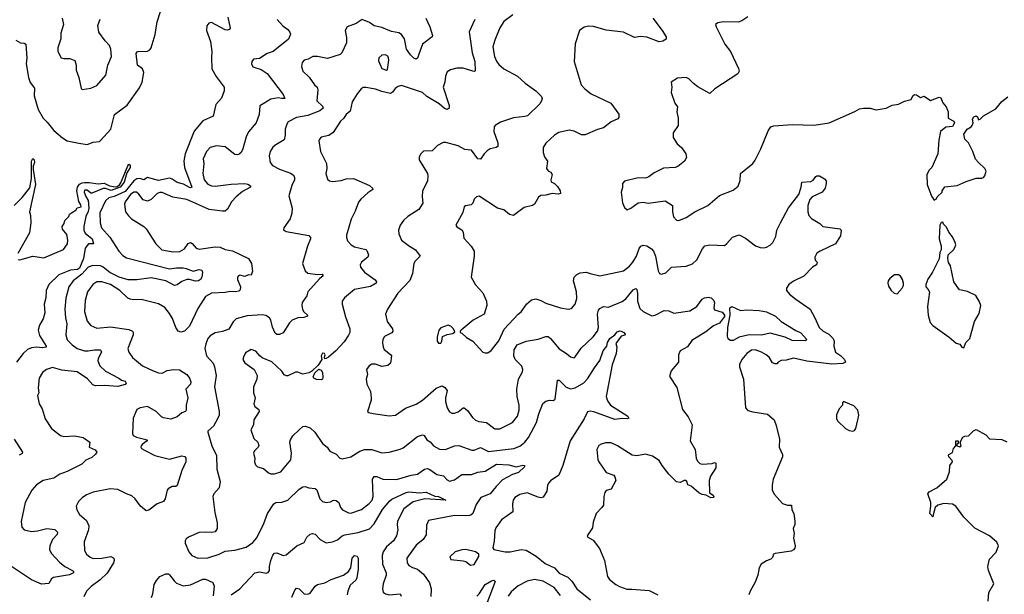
# Model space of a CAD drawing. Extents: x 2133461 to 2293071, y 753526 to 916327.
# Tile 275 of 459: x 2225769 to 2233754, y 861350 to 866013. Entities that reach past the tile are written whole.
import ezdxf

# ---------------------------------------------------------------- set-up
doc = ezdxf.new("R2010")
doc.units = 0

msp = doc.modelspace()

# ---------------------------------------------------------------- linework, layer by layer
at = {"layer": '0CON10XD'}
for points in [[(2225737.9, 865847.9), (2225775, 865826.2), (2225805, 865823.3), (2225820, 865815), (2225826.5, 865705), (2225821.8, 865655), (2225840.9, 865545), (2225854.6, 865504.6), (2225888.8, 865458.8), (2225885.6, 865395), (2225919.5, 865285), (2225960, 865215), (2225992.8, 865182.8), (2226044.7, 865114.7), (2226115, 865055.8), (2226155, 865030), (2226249.3, 865010.7), (2226315, 865001.5), (2226365, 865019.1), (2226415, 865025.6), (2226425, 865033.1), (2226509.4, 865125), (2226538.6, 865245), (2226641.3, 865318.7), (2226740.5, 865459.5), (2226763.3, 865506.7), (2226776.9, 865585), (2226765, 865614), (2226724.5, 865644.5), (2226712.3, 865737.7), (2226725.4, 865754.6), (2226805, 865758.5), (2226825, 865769.4), (2226835.9, 865784.1), (2226867.8, 865892.2), (2226883.2, 865996.8), (2226934.3, 866155)], [(2227456.5, 866035), (2227476.2, 865945), (2227472.5, 865935), (2227455, 865928), (2227435, 865931.1), (2227325, 865990), (2227302, 865985), (2227287.6, 865962.4), (2227283.1, 865925), (2227315.8, 865835), (2227326.3, 865756.3), (2227323.8, 865706.2)], [(2229767.9, 866052.1), (2229695, 865997.5), (2229662.9, 865947.1), (2229622.9, 865847.1), (2229607.6, 865792.4), (2229618.9, 865715), (2229635.4, 865675.4), (2229655, 865649.2), (2229695, 865615.7), (2229806.3, 865556.3), (2229867.6, 865497.6), (2229955, 865437.1), (2230000.3, 865390.3), (2230005.8, 865375), (2230001.9, 865355), (2229988.7, 865331.3), (2229886.3, 865233.7), (2229865, 865226.5), (2229775, 865218.2), (2229668.1, 865181.9), (2229624, 865155), (2229617.1, 865142.9), (2229614.3, 865105), (2229647.1, 865015), (2229646.2, 864985), (2229632.5, 864975), (2229585, 864964.3), (2229560.2, 864949.8), (2229535, 864925.8), (2229505, 864880.8), (2229484.6, 864884.6), (2229433.3, 864955), (2229379.3, 864959.3), (2229325, 864988.9), (2229225, 865015.8), (2229204.2, 865015.8), (2229156.4, 864993.6), (2229115, 864950), (2229045, 864946.2), (2229022.5, 864925), (2229008.3, 864901.7), (2229007.5, 864875), (2229076, 864765), (2229079.2, 864745), (2229077, 864703), (2229035.8, 864625), (2229032, 864575), (2229037.5, 864525), (2229005, 864474.2), (2228916.2, 864415), (2228882.9, 864385), (2228854.2, 864345), (2228840, 864305), (2228844.2, 864275), (2228866.2, 864225), (2228930.8, 864175), (2228980, 864145), (2229016.2, 864095), (2228975.4, 864054.6), (2228964.4, 864035), (2228954.3, 863955), (2228933.4, 863896.6), (2228836.6, 863793.4), (2228751.8, 863665), (2228736.9, 863625), (2228748.8, 863565), (2228791.2, 863505), (2228796.2, 863485), (2228787.3, 863472.7), (2228727.9, 863442.1), (2228713, 863417), (2228711.2, 863391.2), (2228716.2, 863355), (2228725.9, 863335.9), (2228777, 863297), (2228783.8, 863285), (2228776.7, 863225), (2228755, 863206.7), (2228705, 863200), (2228655, 863218), (2228625, 863218), (2228604.6, 863205.4), (2228582, 863175), (2228588.8, 863135), (2228580, 863095), (2228584.4, 863055.6), (2228613.3, 862995), (2228620.6, 862945), (2228620, 862925), (2228590, 862835), (2228600, 862825), (2228635, 862818.8), (2228765, 862797.8), (2228816.1, 862803.9), (2228898.6, 862861.4), (2228985, 862893.3), (2229035, 862926.4), (2229147.9, 863022.1), (2229195, 863041.5), (2229218.3, 863028.3), (2229235.6, 863005.6), (2229222.9, 862945), (2229223.5, 862915), (2229236, 862864), (2229255, 862830.8), (2229275, 862820), (2229295, 862820), (2229325, 862831.4), (2229365, 862864.3), (2229375, 862864.3), (2229401.7, 862841.7), (2229440.8, 862785), (2229465, 862764.2), (2229493.2, 862753.2), (2229553.6, 862743.6), (2229623.4, 862693.4), (2229663, 862693), (2229765, 862744.4), (2229806.7, 862795), (2229818.9, 862845), (2229820.5, 862885), (2229804.6, 862954.6), (2229802.2, 863015), (2229813.3, 863095), (2229847.1, 863155), (2229850.8, 863175), (2229840.6, 863200.6), (2229788.6, 863255), (2229777.1, 863285), (2229780, 863335), (2229803.8, 863375), (2229876.7, 863405), (2229975, 863421.5), (2230035, 863442.5), (2230055, 863442), (2230075, 863427.5), (2230145, 863343.1), (2230205, 863304.4), (2230235, 863277.5), (2230265, 863270), (2230275, 863276.2), (2230321.9, 863348.1), (2230420.5, 863439.5), (2230454.4, 863485), (2230462.3, 863515), (2230456, 863624), (2230463.6, 863655), (2230475, 863670.8), (2230505, 863685.7), (2230545, 863679.2), (2230655, 863725.6), (2230685, 863747.8), (2230745, 863821.4), (2230765, 863832), (2230774.3, 863824.3), (2230780.9, 863795), (2230780.4, 863730.4), (2230799.1, 863669.1), (2230825, 863644.4), (2230895, 863611.5), (2230924, 863615), (2230995, 863654), (2231035, 863652), (2231075, 863631.4), (2231205, 863650.6), (2231260, 863685), (2231304.4, 863745.6), (2231324, 863756), (2231355, 863761.3), (2231378.1, 863755), (2231397.5, 863735), (2231403.1, 863715), (2231397.8, 863675), (2231405, 863658), (2231465, 863640.6), (2231485.3, 863615), (2231485, 863603.5), (2231445, 863550.8), (2231395, 863530), (2231335, 863480.6), (2231220.2, 863409.8), (2231185, 863358), (2231126.7, 863325), (2231113.3, 863295), (2231111.2, 863235), (2231053.8, 863165), (2231040.7, 863129.3), (2231042.5, 863115)], [(2231674.6, 866035.4), (2231626.2, 866005), (2231595, 865994.4), (2231473.2, 865996.8), (2231431.2, 865988.8), (2231413.3, 865975), (2231416.7, 865955), (2231488.8, 865815), (2231533.3, 865755), (2231597.9, 865617.9), (2231604, 865595), (2231593.3, 865575), (2231407.7, 865452.3), (2231365, 865413.3), (2231269.5, 865469.5), (2231233.3, 865495), (2231195, 865533.3), (2231175, 865543.8), (2231105, 865540), (2231052.5, 865505), (2231058, 865465), (2231052.3, 865422.3), (2231083.3, 865335), (2231103.3, 865305), (2231098.8, 865265), (2231110, 865215), (2231110, 865155), (2231067.5, 865095), (2231068.3, 865058.3), (2231102.5, 865005), (2231136.7, 864975), (2231171.2, 864925), (2231176.2, 864895), (2231160, 864865), (2231106.9, 864823.1), (2231085, 864814.5), (2230990.6, 864809.4), (2230915, 864770), (2230872.1, 864737.9), (2230845, 864728), (2230785, 864729.2), (2230675, 864703.3), (2230657.5, 864685), (2230658.3, 864651.7), (2230646.7, 864615), (2230658.3, 864528.3), (2230675, 864490), (2230695, 864470), (2230725, 864482.5), (2230785, 864526.7), (2230825, 864531.2), (2230865, 864524), (2231005, 864543.8), (2231063.8, 864505), (2231064, 864455), (2231072.7, 864412.7), (2231095, 864386.7), (2231115, 864383.8)], [(2226113.1, 866025), (2226124.4, 865975), (2226103.9, 865905), (2226102.9, 865857.1), (2226078.1, 865785), (2226079.4, 865755), (2226105, 865704), (2226127.7, 865697.7), (2226175, 865698), (2226215, 865683.3), (2226228, 865645), (2226227.1, 865605), (2226247.5, 865545), (2226267.5, 865455), (2226275, 865447.5), (2226345, 865458.8), (2226395, 865480), (2226467.8, 865562.2), (2226483.8, 865645), (2226512.5, 865715), (2226508.2, 865775), (2226498.1, 865805), (2226462.1, 865842.1), (2226411.1, 865911.1), (2226402.7, 865965), (2226421.5, 866018.5)], [(2227856.2, 866015), (2227902.3, 865962.3), (2227943.9, 865933.9), (2227961.2, 865911.2), (2227966.2, 865895), (2227950, 865855), (2227826, 865755), (2227775, 865738.6), (2227715, 865698), (2227665, 865693.8), (2227651.2, 865675), (2227648.8, 865655), (2227659.5, 865629.5), (2227727.9, 865607.9), (2227775.4, 865575.4), (2227905.4, 865405), (2227918.8, 865375), (2227894.6, 865374.6), (2227865, 865378.2), (2227805, 865367.3), (2227715.8, 865315), (2227711.9, 865245), (2227687.8, 865175), (2227625.4, 865104.6), (2227607, 865063), (2227579.4, 864965), (2227564.2, 864935), (2227548.7, 864921.3), (2227535, 864915.7), (2227515, 864920), (2227435, 864980.6), (2227365, 864988.6), (2227315, 864977.1), (2227283.3, 864945), (2227257.8, 864885), (2227261.1, 864845), (2227254.6, 864765), (2227266.4, 864715), (2227295, 864679.1), (2227325, 864664.6), (2227355, 864662.5), (2227485, 864679.6), (2227595, 864685.3), (2227619.7, 864679.7), (2227641.4, 864665), (2227640.8, 864655), (2227575, 864618.3), (2227525, 864577.1), (2227486.7, 864535), (2227453.8, 864475), (2227435, 864460), (2227415, 864458.8), (2227305, 864472.5), (2227125, 864554), (2227011.9, 864571.9), (2226925, 864610.5), (2226905, 864611.1), (2226885, 864603.1), (2226835, 864552.9), (2226805, 864541.1), (2226771.1, 864551.1), (2226735, 864597.8), (2226715, 864612.5), (2226695, 864612.9), (2226668.8, 864595), (2226624.5, 864535), (2226620, 864515), (2226628.1, 864455), (2226650.6, 864420.6), (2226675, 864398.6), (2226775, 864335.8), (2226796, 864315), (2226874.3, 864195), (2226920.8, 864145), (2227015, 864128.8), (2227068.9, 864131.1)], [(2229062, 866025), (2229094.4, 865954.4), (2229116.7, 865885), (2229112.9, 865875), (2229035.4, 865815), (2229004.1, 865725.9), (2228995, 865700), (2228985, 865693.8), (2228965, 865700), (2228938, 865728), (2228907.4, 865775), (2228889.1, 865859.1), (2228865, 865892.5), (2228845, 865905.4), (2228785, 865917.1), (2228705, 865949.1), (2228645, 865962.2), (2228605, 865989.2), (2228545.8, 866015.8), (2228497.9, 865982.1), (2228425, 865956.2), (2228408, 865925), (2228418.3, 865868.3), (2228418.6, 865825), (2228382.5, 865745), (2228369.1, 865730.9), (2228265, 865697.8), (2228185, 865715.6), (2228145.7, 865714.3), (2228107.3, 865692.7), (2228075, 865683.8), (2228060, 865665), (2228055.8, 865634.2), (2228066, 865595), (2228116, 865546), (2228160, 865485), (2228182, 865465), (2228187.5, 865445), (2228180, 865355), (2228225, 865310.8), (2228229.4, 865295), (2228204, 865275), (2228105.3, 865234.7), (2228015, 865219.1), (2227947.5, 865185), (2227934.3, 865165), (2227922.5, 865125), (2227921.9, 865075), (2227912.9, 865037.1), (2227845, 864998.6), (2227821.3, 864978.7), (2227800.8, 864945), (2227792.1, 864907.9), (2227801.4, 864855), (2227819.7, 864829.7), (2227875, 864800.6), (2227965, 864768.6), (2227988, 864755), (2227998.6, 864735), (2227997.1, 864715), (2227975, 864666.7), (2227950.6, 864585), (2227978.1, 864485), (2227975, 864442.5), (2227963.3, 864396.7), (2227911.2, 864325), (2227907.5, 864305), (2227930, 864295), (2228113.3, 864263.3), (2228127, 864247), (2228127.5, 864235), (2228102.5, 864175), (2228062.9, 864035), (2228083.3, 863975), (2228105.9, 863955.9), (2228185, 863944.4), (2228222.7, 863947.3), (2228231.2, 863935), (2228199.4, 863910.6), (2228106, 863805), (2228096.8, 863773.2), (2228060.5, 863719.5), (2228056.2, 863695), (2228061.4, 863665), (2228071.9, 863645), (2228103.3, 863615), (2228102.5, 863607.5), (2228073.2, 863596.8), (2228025, 863593.8), (2227979.2, 863575), (2227956, 863554), (2227905, 863472.5), (2227875, 863458.6), (2227855, 863458), (2227840, 863470), (2227819.4, 863519.4), (2227806.7, 863575), (2227794.6, 863594.6), (2227765, 863611.8), (2227735, 863618.9), (2227615, 863609.6), (2227525, 863585.6), (2227499.3, 863560.7), (2227465, 863501.2), (2227414.1, 863484.1), (2227355, 863471.9), (2227312.7, 863447.3), (2227295.5, 863425), (2227277.4, 863382.6), (2227270.4, 863345), (2227284.4, 863285), (2227338.1, 863225), (2227350, 863195), (2227361.5, 863125), (2227347.8, 863035), (2227386.7, 862835), (2227385.6, 862805), (2227374.4, 862775), (2227340.6, 862715), (2227295.8, 862675), (2227294.2, 862665), (2227327.5, 862555), (2227365.6, 862475.6), (2227367.1, 862365), (2227395.7, 862265), (2227386.9, 862215), (2227343.1, 862165), (2227336.7, 862145), (2227350.5, 862015), (2227370.6, 861930.6)], [(2229459.4, 866015), (2229414.4, 865915), (2229437.7, 865745), (2229461.2, 865675), (2229463, 865597), (2229458.3, 865591.7), (2229445, 865594.2), (2229365, 865619.1), (2229315, 865620), (2229262.6, 865607.4), (2229235, 865588.8), (2229221.9, 865555), (2229216.5, 865505), (2229204.7, 865465), (2229252.7, 865317.3), (2229251.4, 865295), (2229235.5, 865284.5), (2229215, 865291.8), (2229170.7, 865330.7), (2229071.2, 865391.2), (2229035, 865422), (2228865, 865478.8), (2228838.3, 865471.7), (2228813.9, 865456.1), (2228792.5, 865425), (2228775, 865414), (2228705, 865429.2), (2228655, 865449.4), (2228575, 865464.2), (2228555, 865462), (2228538.6, 865451.4), (2228505, 865412), (2228465, 865346.2), (2228448.7, 865271.3), (2228417.5, 865245), (2228395, 865210.8), (2228371.4, 865188.6), (2228312, 865098), (2228276.8, 865073.2), (2228215, 865058.9), (2228200, 865045), (2228195, 865030), (2228207.8, 864945), (2228257.5, 864845), (2228258.9, 864805), (2228251.9, 864765), (2228265, 864720), (2228282.5, 864705), (2228305, 864700.8), (2228375, 864709.2), (2228416.8, 864723.2), (2228475, 864725.7), (2228607, 864667), (2228631.2, 864645), (2228633.3, 864635), (2228591.7, 864608.3), (2228535, 864557.5), (2228517.2, 864532.8), (2228490.5, 864459.5), (2228456.7, 864395), (2228419.4, 864265), (2228419.2, 864245), (2228428.8, 864218.8), (2228456.7, 864185), (2228485, 864169.2), (2228575, 864147.5), (2228585, 864140), (2228596.7, 864105), (2228593.3, 864085), (2228540.8, 864045), (2228529.2, 864025), (2228533.8, 864005), (2228565.7, 863965), (2228651.2, 863901.2), (2228663.3, 863885), (2228660, 863875), (2228615, 863849.5), (2228485, 863824.3), (2228403.3, 863755), (2228385, 863730), (2228384.1, 863704.1), (2228411.4, 863601.4), (2228446.5, 863505), (2228446.2, 863475), (2228436.9, 863453.1), (2228399.8, 863400.2), (2228334.2, 863325.8), (2228272.5, 863275), (2228255, 863263.3), (2228242.5, 863262.5), (2228240, 863275), (2228247.5, 863295), (2228240, 863305), (2228225, 863307.5), (2228213.8, 863285), (2228220, 863255), (2228190.8, 863209.2), (2228139.6, 863160.4), (2228115, 863146.8), (2228065, 863136.9), (2228025, 863154.3), (2228005, 863154.3), (2227945, 863122.9), (2227933, 863123), (2227915, 863131.2), (2227895, 863160), (2227815, 863235.8), (2227735, 863270), (2227715.4, 863285.4), (2227685, 863322.5), (2227645, 863337.5), (2227600.7, 863309.3), (2227582.9, 863275), (2227580, 863255), (2227595, 863227.5), (2227671.2, 863175), (2227693.9, 863126.1), (2227692.5, 863095), (2227664, 863035), (2227664, 862985), (2227680, 862945), (2227668.9, 862895), (2227676, 862875), (2227708.8, 862848.8), (2227711.2, 862835), (2227668, 862765), (2227666.2, 862725), (2227643.8, 862685), (2227668.8, 862615), (2227700, 862585), (2227708.3, 862558.3), (2227703.3, 862545), (2227673.8, 862515), (2227666.2, 862495), (2227676.2, 862455), (2227673.8, 862425), (2227681.7, 862401.7), (2227697.5, 862385), (2227745, 862370.8), (2227786.8, 862336.8), (2227805, 862329.2), (2227835, 862329.2), (2227885.6, 862344.4), (2227967.6, 862442.4), (2227974.4, 862495), (2227961.1, 862585), (2227964.4, 862605), (2227984.1, 862635.9), (2228035.7, 862685), (2228065, 862713.1), (2228085, 862714.4), (2228125, 862701.9), (2228162.5, 862665), (2228226, 862575), (2228264, 862545), (2228285, 862513.3), (2228335, 862486.7), (2228364.2, 862454.2), (2228385, 862448.8), (2228453.9, 862466.1), (2228528.7, 862511.3), (2228565, 862524.3), (2228625, 862524.3), (2228705, 862498.6), (2228765, 862504.2), (2228855, 862528.9), (2228879.8, 862540.2), (2228995, 862632.2), (2229035, 862644), (2229048.6, 862638.6), (2229070, 862605), (2229096.7, 862586.7), (2229125.8, 862555), (2229175, 862528.1), (2229223.2, 862526.8), (2229294.6, 862555.4), (2229331.3, 862558.7), (2229435, 862518.9), (2229455, 862520.6), (2229505, 862543.1), (2229571.1, 862508.9), (2229776.9, 862533.1), (2229825, 862552.7), (2229865, 862585.6), (2229896.2, 862623.8), (2229959.6, 862745), (2229979.4, 862815), (2230012.4, 862897.6), (2230035, 862918.8), (2230065, 862926), (2230095.9, 862924.1), (2230111.2, 862935), (2230131.5, 863088.5), (2230145, 863088.6), (2230200.4, 863030.4), (2230235, 863017.5), (2230275, 863026.4), (2230343.7, 863066.3), (2230375, 863098.8), (2230430.6, 863189.4), (2230475, 863247.8), (2230501.6, 863325), (2230529.6, 863365), (2230537.3, 863395), (2230554.2, 863425), (2230595.2, 863454.8), (2230615, 863481.2), (2230635, 863487.8), (2230648, 863485), (2230668, 863475), (2230679.2, 863460.8), (2230675.6, 863454.4), (2230645.8, 863445), (2230602.5, 863385), (2230612, 863355), (2230607.1, 863305), (2230575, 863212.5), (2230524.2, 862955), (2230535, 862920), (2230560.8, 862885), (2230700, 862795), (2230709.3, 862780.7), (2230695.7, 862774.3), (2230655, 862778.1), (2230595, 862767.8), (2230425, 862832.5), (2230395, 862837.3), (2230375, 862832.5), (2230346.6, 862773.4), (2230233.9, 862595), (2230174, 862396), (2230142.9, 862317.1), (2230075, 862271.4), (2230060, 862255), (2230050.6, 862235), (2230043.2, 862186.8), (2230015, 862140), (2229995.6, 862134.4), (2229975, 862138.9), (2229885, 862173.1), (2229825, 862160.8), (2229786, 862135), (2229772.5, 862115), (2229765.8, 862085), (2229769.4, 862020.6), (2229676.2, 861955), (2229630.2, 861889.8), (2229621.9, 861865), (2229617.3, 861782.7), (2229607, 861727), (2229615, 861713.3), (2229705, 861695.8), (2229745.9, 861695.9), (2229835, 861712.9), (2229877.7, 861707.7), (2229958.9, 861658.9), (2230031.2, 861601.2), (2230105.8, 861565), (2230145, 861523.1), (2230215, 861488.6), (2230247.6, 861457.6), (2230286.7, 861395), (2230397.5, 861305)], [(2230903.3, 866025), (2230980, 865925), (2231012, 865875), (2231013.3, 865855), (2230985, 865838.6), (2230955, 865834.5), (2230855, 865871.5), (2230805, 865876.5), (2230755, 865870), (2230665, 865911.5), (2230525, 865926.9), (2230423, 865957), (2230385, 865960), (2230347, 865953), (2230308.8, 865925), (2230275, 865817.5), (2230266.9, 865675), (2230323.6, 865483.6), (2230351.7, 865451.7), (2230405, 865412.5), (2230564.2, 865335), (2230627, 865247), (2230629.3, 865220.7), (2230620.7, 865209.3), (2230565, 865184), (2230505, 865136.2), (2230455, 865121.4), (2230355, 865078), (2230325, 865080), (2230265, 865108.1), (2230225.5, 865115.5), (2230141.2, 865098.8), (2230106, 865075), (2230035, 865010), (2230014.2, 864975), (2230015.8, 864935), (2230025, 864900), (2230050.8, 864865), (2230041.1, 864805), (2230055, 864787.1), (2230076.4, 864776.4), (2230087.3, 864757.3), (2230077.3, 864712.7), (2230078.3, 864698.3), (2230106.7, 864685), (2230130.7, 864660.7), (2230153.3, 864625), (2230155, 864602.5), (2230135, 864596.7), (2230086.4, 864603.6), (2230035, 864588.8), (2229995, 864586.2), (2229975.9, 864574.1), (2229942.9, 864517.1), (2229928.8, 864505), (2229859.7, 864490.3), (2229775, 864424), (2229741.7, 864431.7), (2229695, 864471.2), (2229643.9, 864483.9), (2229495, 864580), (2229475, 864576.7), (2229455, 864556.7), (2229444, 864525), (2229429.8, 864510.2), (2229385, 864503.8), (2229373.8, 864495), (2229361.7, 864448.3), (2229306.7, 864345), (2229315, 864333.3), (2229355, 864307.5), (2229365, 864290), (2229371.7, 864241.7), (2229429.2, 864175), (2229454, 864135), (2229455.8, 864094.2), (2229430, 863925), (2229465, 863862.5), (2229525, 863797.5), (2229555, 863730), (2229558.8, 863695), (2229535.8, 863624.2), (2229447.5, 863575), (2229350, 863495), (2229340, 863485), (2229340, 863475), (2229355, 863470), (2229392.5, 863435), (2229443.9, 863403.9), (2229525, 863316.2), (2229545, 863308.8), (2229565, 863310), (2229592.1, 863327.9), (2229655, 863408), (2229698, 863502), (2229811.2, 863625), (2229835, 863643.3), (2229881.1, 863708.9), (2229920.3, 863739.7), (2229955, 863749.2), (2229995, 863735.8), (2230035, 863712.9), (2230153.9, 863676.1), (2230216.1, 863663.9), (2230245, 863670), (2230274.2, 863705.8), (2230288.3, 863751.7), (2230285.7, 863805), (2230259.2, 863895), (2230266, 863925), (2230286.2, 863945), (2230315, 863959.2), (2230364.2, 863964.2), (2230394.5, 863954.5)], [(2228745, 865602.5), (2228751.7, 865608.3), (2228762.9, 865685), (2228760, 865705), (2228755, 865716.2), (2228735, 865728), (2228705, 865725.8), (2228681.2, 865705), (2228679.5, 865679.5), (2228705, 865617.5), (2228745, 865602.5)], [(2227323.8, 865706.2), (2227327.3, 865615), (2227361.9, 865551.9), (2227426, 865465), (2227428, 865435), (2227405, 865377.5), (2227360.6, 865325), (2227339.4, 865230.6), (2227255, 865192.9), (2227185, 865109.5), (2227110.9, 864925), (2227099.3, 864865), (2227104.7, 864815), (2227164, 864655), (2227155, 864648.6), (2227145, 864650.9), (2227098.1, 864678.1), (2227045, 864690.8), (2227005, 864720), (2226985, 864727.1), (2226895, 864707.7), (2226805, 864732.9), (2226775, 864713.3), (2226744.4, 864724.4), (2226717.8, 864722.2), (2226695, 864704.8), (2226625, 864617.9), (2226535, 864578.8), (2226492.6, 864567.4), (2226465, 864544.4), (2226418.5, 864445), (2226422.5, 864365), (2226433.3, 864325), (2226499.1, 864249.1), (2226572.5, 864135), (2226605, 864101.1), (2226635, 864081.2), (2226985, 863990.4), (2227040.3, 863999.7), (2227095, 863999), (2227120, 863995), (2227175, 863972.2), (2227225, 863985.7), (2227245, 863981.2), (2227252, 863965), (2227246.9, 863925), (2227235, 863904), (2227220, 863895), (2227195, 863892.1), (2227146, 863905), (2227125, 863905.5), (2227085, 863890), (2227045, 863860.7), (2227025, 863856.6), (2226955, 863893), (2226835, 863919.7), (2226717.8, 863902.2), (2226648.3, 863901.7), (2226575, 863925.2), (2226500.6, 863960.6), (2226445.7, 864005.7), (2226425, 864014.8), (2226362.2, 864017.8), (2226325, 864004.7), (2226272.2, 863947.8), (2226202.1, 863895), (2226166.2, 863845), (2226144.5, 863754.5), (2226135.4, 863665), (2226139.6, 863595), (2226151.8, 863545), (2226144.4, 863455), (2226154.4, 863415), (2226195, 863374.5), (2226235, 863346.4), (2226295, 863326.9), (2226325, 863325.4), (2226375.4, 863335.4), (2226425, 863333.8), (2226431.5, 863315), (2226405.5, 863265), (2226401.8, 863245), (2226419.5, 863205), (2226465, 863161.5), (2226573.8, 863105), (2226595, 863088), (2226625, 863078.8), (2226633.3, 863065), (2226625, 863054.2), (2226565, 863035.8), (2226455, 863045.3), (2226385, 863040.9), (2226361.6, 863051.6), (2226320.1, 863100.1), (2226235.9, 863155.9), (2226109.6, 863169.6), (2226035, 863190.4), (2225985.5, 863174.5), (2225955, 863150), (2225927.1, 863105), (2225918.1, 863025), (2225924.2, 862985), (2225914.2, 862964.2), (2225928.1, 862895), (2225952.2, 862855), (2225975, 862773.8), (2226028.1, 862695), (2226098.9, 862638.9), (2226128.3, 862631.7), (2226215.4, 862635.4), (2226285, 862622.2), (2226336.9, 862585), (2226333.3, 862543.3), (2226382.3, 862522.3), (2226393.5, 862505), (2226385, 862486.9), (2226355, 862460.6), (2226305, 862438), (2226273.2, 862406.8), (2226152.9, 862347.1), (2226095, 862325.6), (2226045, 862293.1), (2225958.8, 862275), (2225905, 862240), (2225866.5, 862195), (2225813.4, 862095), (2225781.2, 861941.2), (2225785, 861896.2), (2225806, 861875), (2225865, 861861.1), (2225913.3, 861865), (2225990, 861885), (2226055, 861875.7), (2226074.3, 861855), (2226072.5, 861835), (2226035.6, 861795), (2226013.1, 861745), (2226011.4, 861715), (2226022.9, 861685), (2226091.7, 861611.7), (2226135.3, 861575.3), (2226196.7, 861545), (2226206.7, 861535), (2226206.2, 861525), (2226172, 861508), (2226043.3, 861486.7), (2226027.1, 861475), (2226005, 861438.6), (2225945, 861432.1), (2225865, 861466.7), (2225685, 861586.4)], [(2231115, 864383.8), (2231175, 864407.5), (2231243.8, 864455), (2231350, 864505), (2231445, 864586.7), (2231555, 864630), (2231595, 864662.5), (2231613, 864707), (2231613.9, 864766.1), (2231715, 864846.7), (2231735, 864873.3), (2231779.4, 864965), (2231838.3, 865111.7), (2231861.2, 865145), (2231885, 865152.5), (2232035, 865163.6), (2232212.3, 865157.7), (2232335, 865176.7), (2232543, 865267), (2232580.5, 865289.5), (2232613.6, 865296.4), (2232665.8, 865295.8), (2232715, 865281.2), (2232795.7, 865294.3), (2232845, 865318.8), (2232895, 865326.7), (2232945, 865353.3), (2233000, 865365), (2233013.9, 865396.1), (2233025, 865406.7), (2233043.6, 865403.6), (2233075, 865382.5), (2233105, 865392.5), (2233155, 865357.5), (2233225, 865383.3), (2233240, 865380), (2233255, 865337.5), (2233282.5, 865305), (2233300, 865265), (2233300, 865215), (2233345, 865190), (2233350, 865175), (2233335, 865147.5), (2233279.7, 865140.3), (2233238, 865105), (2233224.1, 865035.9), (2233216.2, 864925), (2233166.1, 864813.9), (2233141.7, 864788.3), (2233126.7, 864755), (2233127.5, 864675), (2233165, 864580), (2233185, 864550), (2233205, 864560), (2233210, 864575), (2233250, 864615), (2233250, 864625), (2233273, 864657), (2233373, 864667), (2233445, 864701.2), (2233525, 864726.7), (2233573, 864727), (2233585, 864732.5), (2233596.7, 864745), (2233606.7, 864785), (2233597.5, 864805), (2233545, 864853.3), (2233520.5, 864880.5), (2233498, 864945), (2233464.2, 865014.2), (2233433.8, 865045), (2233426.2, 865085), (2233452.5, 865125), (2233485, 865143.3), (2233492.5, 865155), (2233502.5, 865175), (2233497.5, 865205), (2233507.5, 865225), (2233525, 865232.5), (2233537.5, 865225), (2233545, 865200), (2233560, 865205), (2233587, 865233), (2233685, 865291.2), (2233735, 865348.8), (2233782.7, 865387.3)], [(2225725, 864506), (2225790, 864570), (2225850.6, 864649.4), (2225863.6, 864725), (2225864.5, 864865.5), (2225875, 864886.2), (2225885.7, 864875), (2225890, 864855), (2225879.2, 864825), (2225877.3, 864797.3), (2225898.1, 864675), (2225848.8, 864455), (2225856.7, 864425), (2225858.8, 864365), (2225848.8, 864285), (2225754, 864115)], [(2225756.7, 864066.7), (2225770, 864065), (2225875.9, 864094.1), (2225965, 864081.1), (2226125, 864148.8), (2226156.5, 864195), (2226160.6, 864225), (2226150.3, 864270.3), (2226115, 864312.5), (2226112.5, 864335), (2226130.7, 864359.3), (2226136.4, 864383.6), (2226166.7, 864415), (2226172.5, 864435), (2226190, 864445), (2226223, 864467), (2226235, 864487.5), (2226267.5, 864495), (2226265, 864510), (2226247.5, 864537.5), (2226231.2, 864625), (2226236.9, 864655), (2226255, 864679.5), (2226275, 864690), (2226295, 864691.8), (2226332.5, 864692.5), (2226405, 864681.8), (2226455, 864687.8), (2226496.7, 864665), (2226543.2, 864656.8), (2226560.3, 864659.7), (2226578, 864672), (2226589.6, 864690.4), (2226645, 864827.5), (2226655, 864840), (2226663.9, 864833.9), (2226664.3, 864815), (2226638.9, 864771.1), (2226616.5, 864695), (2226585, 864653.6), (2226512.1, 864627.9), (2226465, 864644.7), (2226445, 864642.8), (2226355, 864606), (2226345, 864606.2), (2226315, 864630.8), (2226295, 864630), (2226292.5, 864615), (2226305, 864577.5), (2226324, 864545), (2226328.9, 864485), (2226325, 864457.5), (2226306.7, 864415), (2226290.5, 864335), (2226290, 864305), (2226300.9, 864280.9), (2226355.7, 864235), (2226366.7, 864195), (2226326.4, 864193.6), (2226300.8, 864159.2), (2226287.1, 864075), (2226255, 863997.1), (2226238.1, 863985), (2226180.6, 863979.4), (2226086.5, 863943.5), (2226006.6, 863863.4), (2225984, 863815), (2225980.8, 863755), (2225968, 863705), (2225972.5, 863635), (2225958.9, 863585), (2225930.9, 863535), (2225920, 863495), (2225930, 863450), (2225983.3, 863365), (2225982.5, 863355), (2225955, 863349.2), (2225905.5, 863355.5), (2225865, 863350.9), (2225833.4, 863336.6), (2225796.1, 863303.9), (2225744.4, 863235)], [(2230394.5, 863954.5), (2230475, 863934.4), (2230665, 863975.8), (2230715, 864014.3), (2230740.8, 864045), (2230771.9, 864095), (2230792.7, 864157.3), (2230805.8, 864175), (2230825, 864184.4), (2230855, 864176.9), (2230892, 864155), (2230910, 864135), (2230924.2, 864095), (2230946.7, 863975), (2230957.5, 863955), (2230975, 863947.5), (2231010.7, 863959.3), (2231056, 864004), (2231175, 864013.1), (2231225, 864031.2), (2231260.6, 864065), (2231306.7, 864155), (2231325, 864176.9), (2231365, 864185.5), (2231485, 864181.4), (2231505, 864195.8), (2231551.2, 864248.8), (2231605, 864266.7), (2231655, 864241.2), (2231737.2, 864177.2), (2231774.3, 864165.7), (2231805, 864162.5), (2231825, 864167.8), (2231856.1, 864183.9), (2231878.1, 864205), (2231901.4, 864255), (2231909.2, 864305), (2231938.1, 864365), (2232004.7, 864485.3), (2232086.9, 864595), (2232108, 864655), (2232113.3, 864695), (2232185, 864699.2), (2232205, 864711.2), (2232225, 864740), (2232235, 864746.7), (2232255, 864746.7), (2232295, 864722.9), (2232308.9, 864705), (2232310.6, 864685), (2232300.8, 864645), (2232276.2, 864615), (2232195, 864576), (2232176, 864555), (2232161.2, 864505), (2232160.8, 864455), (2232170, 864425), (2232191.2, 864401.2), (2232259.2, 864359.2), (2232282.5, 864335), (2232420, 864315), (2232432.5, 864305), (2232425, 864260), (2232385, 864193.3), (2232260, 864135), (2232235, 864117.5), (2232216.7, 864085), (2232221.7, 864061.7), (2232237.5, 864045), (2232230, 864025), (2232200, 864005), (2232127.3, 863932.7), (2232045, 863891.2), (2232006.1, 863863.9), (2231987.5, 863835), (2231987.5, 863815), (2232013.3, 863785), (2232064.4, 863744.4), (2232180, 863665), (2232218.8, 863595), (2232252, 863515), (2232285, 863486), (2232330.5, 863460.5), (2232365.8, 863425.8), (2232373.6, 863403.6), (2232372, 863365), (2232385.8, 863315.8), (2232425, 863288.8), (2232458, 863255), (2232466.7, 863235), (2232445, 863222.9), (2232355, 863217.1), (2232152.3, 863242.3), (2232045, 863266.2), (2231985, 863250), (2231943.6, 863246.4), (2231920, 863235), (2231908.3, 863221.7), (2231895, 863220), (2231875, 863230), (2231847.5, 863275), (2231823.8, 863295), (2231785, 863316.7), (2231735, 863333.1), (2231705, 863330.6), (2231666.2, 863305), (2231624.5, 863255.5), (2231608, 863215), (2231608, 863195), (2231638.8, 863095), (2231656.7, 862865), (2231675, 862843.3), (2231715, 862830), (2231835, 862813.3), (2231886.7, 862765), (2231905, 862720), (2231930.7, 862610.7), (2231928.8, 862545), (2231956.7, 862485), (2231956.4, 862466.4), (2231880.8, 862285), (2231872, 862235), (2231872.5, 862195), (2231889.7, 862159.7), (2231955, 862087.5), (2231995, 862073.3), (2232027.5, 862075), (2232032.5, 862035), (2232048.6, 862005), (2232056.8, 861943.2), (2232055, 861917.5), (2232041.2, 861885), (2232049.4, 861845), (2232045.6, 861805), (2232058.1, 861745), (2232055.6, 861725), (2232045, 861711.4), (2232025, 861701.1), (2231895, 861682.5), (2231882.5, 861675), (2231875, 861650), (2231860, 861635), (2231825, 861622.5), (2231782.5, 861595), (2231766.7, 861565), (2231756.2, 861505), (2231735, 861450), (2231692.5, 861375), (2231682.5, 861345)], [(2233425, 863350), (2233442.5, 863395), (2233473.6, 863426.4), (2233513.3, 863565), (2233551.7, 863628.3), (2233563.8, 863695), (2233553.3, 863725), (2233522.5, 863775), (2233455, 863808.8), (2233391.3, 863821.3), (2233346, 863885), (2233317, 864017), (2233303, 864043), (2233297.5, 864075), (2233300, 864105), (2233343, 864147), (2233353.3, 864165), (2233360, 864185), (2233356.7, 864205), (2233335, 864250), (2233305, 864290), (2233285, 864330), (2233260, 864355), (2233255, 864370), (2233241.7, 864368.3), (2233232.5, 864345), (2233227.5, 864235), (2233242.5, 864175), (2233242.5, 864145), (2233232.5, 864125), (2233227, 864073), (2233172.5, 863965), (2233133, 863907), (2233117.5, 863865), (2233117.5, 863845), (2233137.5, 863825), (2233147.5, 863805), (2233132.5, 863685), (2233136.4, 863616.4), (2233153.3, 863555), (2233175, 863532.5), (2233306, 863436), (2233365, 863387.5), (2233395, 863380), (2233410, 863355), (2233425, 863350)], [(2227068.9, 864131.1), (2227105, 864153.6), (2227135, 864195.8), (2227155, 864205.7), (2227168.3, 864198.3), (2227200.2, 864160.2), (2227225, 864150.5), (2227355, 864170.6), (2227395, 864166.9), (2227435, 864149.6), (2227495, 864138.8), (2227626, 864075), (2227650, 864035), (2227658, 863972), (2227645, 863940), (2227625, 863942.5), (2227595, 863928.8), (2227555, 863940), (2227543.3, 863935), (2227536.2, 863923.8), (2227536.2, 863905), (2227560, 863845), (2227557.5, 863822.5), (2227545, 863810.8), (2227515.5, 863804.5), (2227475, 863807.7), (2227435, 863798.5), (2227325.6, 863794.4), (2227275, 863765.8), (2227215, 863668.8), (2227145.5, 863525), (2227105, 863485.6), (2227075, 863476.9), (2227055, 863486.9), (2227035, 863515.8), (2227007.8, 863587.8), (2226985, 863628.9), (2226945, 863678.9), (2226895, 863708.1), (2226755, 863742.7), (2226695, 863740), (2226664.7, 863744.7), (2226644.7, 863754.7), (2226580.6, 863815), (2226505, 863863.3), (2226435, 863885.4), (2226395, 863885.5), (2226362.2, 863865), (2226318.5, 863805), (2226299.6, 863735), (2226293.5, 863645), (2226316.6, 863566.6), (2226345, 863531.2), (2226395, 863511.4), (2226505, 863521.8), (2226655, 863498.9), (2226685, 863487.1), (2226690.6, 863475), (2226688.8, 863455), (2226647.1, 863345), (2226652.9, 863315), (2226685, 863271.4), (2226764.3, 863204.3), (2226845, 863165.4), (2226895, 863148.5), (2226925, 863145.5), (2226965, 863165.5), (2227016.4, 863173.6), (2227065, 863171.4), (2227125, 863134.2), (2227146.9, 863105), (2227156.4, 863075), (2227154.3, 863055), (2227117.1, 863015), (2227132.5, 862945), (2227118.9, 862885), (2227120, 862845), (2227113.8, 862835), (2227085, 862824.2), (2227045, 862791.9), (2226995, 862772.9), (2226935, 862782), (2226919.7, 862789.7), (2226875, 862832.9), (2226805, 862875.6), (2226745, 862864.3), (2226720.3, 862849.7), (2226690, 862780), (2226682.9, 862655), (2226690, 862640), (2226715, 862625.4), (2226803.8, 862605), (2226804, 862595), (2226765, 862570), (2226753.1, 862555), (2226751.4, 862545), (2226758, 862535), (2226781.3, 862521.3), (2226865, 862477.8), (2226985, 862446), (2227085, 862473.8), (2227107.5, 862467.5), (2227116.7, 862455), (2227116.2, 862426.2), (2227084.4, 862355), (2227047, 862233), (2227035, 862224), (2227005, 862224), (2226973.2, 862206.8), (2226964.3, 862195), (2226948.6, 862125), (2226936.3, 862103.7), (2226885, 862085.5), (2226815, 862032.5), (2226795, 862028.8), (2226748, 862065), (2226705, 862125.6), (2226679.2, 862149.2), (2226634.7, 862164.7), (2226565, 862202.2), (2226503.1, 862206.9), (2226365, 862178.9), (2226311.1, 862158.9), (2226275, 862134), (2226245, 862103.3), (2226226.2, 862065), (2226232, 862035), (2226255, 861998.8), (2226309.9, 861949.9), (2226330, 861905), (2226326.2, 861875), (2226292.2, 861775), (2226295.7, 861705.7), (2226311.4, 861675), (2226340.8, 861650.8), (2226365, 861642.1), (2226435, 861644.7), (2226507.8, 861657.8), (2226531.2, 861645), (2226535.6, 861625), (2226531.1, 861605), (2226479.2, 861520.8), (2226422, 861468), (2226349.4, 861415), (2226311.9, 861375), (2226290.2, 861329.8)], [(2232885, 863790), (2232926.7, 863835), (2232936.7, 863855), (2232936.7, 863875), (2232930, 863905), (2232913, 863933), (2232895, 863942.5), (2232865, 863942.5), (2232825, 863912.5), (2232813.3, 863895), (2232810, 863875), (2232815, 863850), (2232837, 863817), (2232860, 863795), (2232885, 863790)], [(2232145, 863407), (2232035, 863409.6), (2231977.5, 863437.5), (2231855, 863468.3), (2231785, 863452.3), (2231684.7, 863455.3), (2231605, 863436.6), (2231555, 863409.8), (2231529.8, 863409.8), (2231514.5, 863424.5), (2231508.9, 863445), (2231512.1, 863515), (2231531.1, 863615), (2231528.9, 863675), (2231545, 863685.1), (2231615, 863652.2), (2231665, 863658.3), (2231765, 863653.9), (2231825, 863643.5), (2231898.2, 863608.2), (2231945.4, 863565), (2232062.4, 863492.4), (2232105, 863473.4), (2232151, 863421), (2232145, 863407)], [(2229185, 863387.5), (2229193.3, 863405), (2229197, 863443), (2229235, 863460), (2229282.5, 863467.5), (2229298.3, 863481.7), (2229287.5, 863505), (2229265, 863526.7), (2229245, 863533.3), (2229185, 863512.5), (2229167.5, 863495), (2229153.9, 863436.1), (2229153.8, 863405), (2229165, 863387.5), (2229185, 863387.5)], [(2228215, 863090), (2228175, 863093.1), (2228155, 863104.2), (2228148.1, 863115), (2228161.5, 863148.5), (2228195, 863176.2), (2228215, 863170), (2228225, 863150), (2228227.7, 863112.3), (2228224, 863096), (2228215, 863090)], [(2231042.5, 863115), (2231098.8, 863028.8), (2231145, 862850), (2231190.2, 862790.2), (2231221.9, 862725), (2231205.6, 862595.6), (2231246, 862525), (2231255.8, 862455), (2231265, 862430), (2231285, 862410.8), (2231305, 862406), (2231385, 862411.2), (2231405, 862418.8), (2231416, 862415), (2231413.9, 862376.1), (2231370.3, 862309.7), (2231360, 862275), (2231362.5, 862175), (2231393.3, 862155), (2231397.5, 862145), (2231392.5, 862135), (2231375, 862132), (2231336, 862156), (2231305, 862161.1), (2231276, 862175), (2231215, 862228.8), (2231188.8, 862238.8), (2231180, 862265), (2231170, 862275), (2231157.5, 862275), (2231125, 862257.8), (2231095, 862263.3), (2231035, 862325.7), (2230979.4, 862395), (2230955.6, 862435), (2230900.9, 862470.9), (2230845, 862486.5), (2230775, 862474), (2230735, 862480), (2230616.2, 862555), (2230565, 862578.6), (2230520.5, 862579.5), (2230485, 862570), (2230465, 862556.7), (2230449.2, 862525), (2230458, 862445), (2230466.2, 862425), (2230525, 862340), (2230587.7, 862317.7), (2230596.7, 862305), (2230602.5, 862275), (2230566.4, 862203.6), (2230525, 862192.5), (2230515, 862177.5), (2230506.1, 862143.9), (2230502.5, 862075), (2230491.2, 862055), (2230444.1, 862005.9), (2230421.2, 861935), (2230415, 861890), (2230372.5, 861825), (2230377.5, 861815), (2230419.7, 861789.7), (2230472.7, 861722.7), (2230510.8, 861625), (2230536.2, 861495), (2230551.2, 861471.2), (2230605, 861428.8), (2230632.5, 861415), (2230693.4, 861393.4), (2230732.7, 861392.7), (2230875, 861382.5), (2230945, 861345.7)], [(2232525, 862673.8), (2232539.5, 862680.5), (2232550, 862695), (2232567.1, 862765), (2232574.2, 862805), (2232566, 862845), (2232535, 862878.8), (2232450, 862915), (2232441.2, 862905), (2232441.2, 862885), (2232413.9, 862856.1), (2232393.6, 862806.4), (2232394.2, 862774.2), (2232403.3, 862755), (2232466.7, 862695), (2232495, 862678.8), (2232525, 862673.8)], [(2233624, 861295), (2233629.2, 861365), (2233669.4, 861435), (2233626.5, 861545), (2233621.5, 861575), (2233635, 861636.2), (2233688.3, 861691.7), (2233707.5, 861745), (2233693.9, 861773.9), (2233635.6, 861825.6), (2233516.1, 861886.1), (2233425, 861976), (2233361.4, 862065), (2233335, 862082.9), (2233265, 862086.7), (2233215, 862074.3), (2233194.3, 862055), (2233178.8, 861995), (2233175, 861980), (2233150, 862005), (2233159.6, 862065), (2233158.2, 862095), (2233133.5, 862166.5), (2233145, 862181.4), (2233206, 862215), (2233288.8, 862285), (2233311.2, 862345), (2233313.6, 862396.4), (2233333.3, 862425), (2233332.5, 862435), (2233303.3, 862465), (2233300.7, 862479.3), (2233303.9, 862486.1), (2233335, 862500), (2233342.5, 862535), (2233360, 862555), (2233360, 862595), (2233380, 862595), (2233380, 862575), (2233370, 862565), (2233370, 862555), (2233395, 862546.7), (2233403.3, 862555), (2233396.7, 862585), (2233418.9, 862625), (2233435, 862633.8), (2233465, 862637.5), (2233505, 862677.8), (2233527, 862687), (2233604.1, 862644.1), (2233635, 862612), (2233735, 862606.7), (2233775, 862586.7)], [(2225725, 862610), (2225790.8, 862505), (2225788, 862492), (2225765, 862480.8)], [(2227370.6, 861930.6), (2227370.8, 861885), (2227353.3, 861856.7), (2227325, 861850.8), (2227275, 861855.5), (2227225, 861850.9), (2227142.2, 861817.8), (2227118.7, 861801.3), (2227110.8, 861785), (2227110.6, 861765), (2227140.5, 861695), (2227164.6, 861664.6), (2227213.9, 861643.9), (2227295, 861645.5), (2227386.2, 861675), (2227435, 861700.8), (2227515, 861708.6), (2227605, 861733.1), (2227659.5, 861770.5), (2227691.1, 861808.9), (2227747.9, 861925), (2227778.6, 862005), (2227830, 862085), (2227845, 862094.4), (2227895, 862098.6), (2227945, 862114.3), (2228035, 862203.5), (2228065, 862223.5), (2228085, 862225.4), (2228114.2, 862215.8), (2228165, 862208.5), (2228178.2, 862198.2), (2228204.3, 862125), (2228225, 862104.2), (2228255.7, 862094.3), (2228289.4, 862100.6), (2228315, 862114.2), (2228335, 862112.5), (2228356.5, 862096.5), (2228372, 862055), (2228387, 862037), (2228435, 862011.9), (2228455, 862009.5), (2228540.9, 862039.1), (2228603.3, 862086.7), (2228626.4, 862113.6), (2228634.6, 862145.4), (2228630.8, 862285), (2228645, 862306.9), (2228665, 862307.1), (2228715, 862284.6), (2228825, 862281.2), (2228945, 862318.2), (2228995, 862324.5), (2229053.4, 862366.6), (2229075, 862371.2), (2229095, 862363.6), (2229152.1, 862322.1), (2229205, 862310.6), (2229235, 862280), (2229255, 862268.9), (2229295, 862278.5), (2229355, 862323.8), (2229433.4, 862323.4), (2229485, 862341.5), (2229545, 862348.5), (2229635, 862407.5), (2229735, 862400.8), (2229796.1, 862383.9), (2229848.3, 862398.3), (2229862.5, 862395), (2229863.8, 862385), (2229815, 862339.6), (2229765, 862322.9), (2229685, 862278.7), (2229633.4, 862226.6), (2229585, 862165.4), (2229510, 862135), (2229471.2, 862078.8), (2229443.6, 862006.4), (2229428, 861992), (2229405, 861987.3), (2229295, 861990), (2229085, 861948.8), (2229068.7, 861911.3), (2229065, 861832), (2229040.8, 861795), (2228985, 861748), (2228950.4, 861699.6), (2228908.6, 861645), (2228911.4, 861605), (2228926.2, 861585), (2228955, 861567.1), (2228995.4, 861555.4), (2229045, 861512.9), (2229092.9, 861442.9), (2229106.1, 861393.9), (2229103.9, 861333.9)], [(2227485, 861346.9), (2227555.4, 861394.6), (2227675, 861525.8), (2227715, 861532.5), (2227767, 861523), (2227785, 861528), (2227795, 861542.5), (2227794.4, 861575), (2227804.7, 861625.3), (2227822, 861668), (2227835, 861683.8), (2227855, 861686.2), (2227905, 861666), (2227929.7, 861670.3), (2228017.5, 861745), (2228075, 861770), (2228098, 861815), (2228125, 861839.4), (2228145, 861844.4), (2228165, 861838.1), (2228205, 861794.4), (2228255, 861766.9), (2228305, 861775.6), (2228347, 861793), (2228384.2, 861825), (2228405, 861833.6), (2228515, 861851.2), (2228605, 861882.5), (2228645, 861921.5), (2228712, 862038), (2228771, 862109), (2228787.4, 862122.6), (2228902.1, 862177.9), (2228925, 862183.1), (2229015, 862174.7), (2229065, 862179.1), (2229135, 862146.9), (2229165, 862143.1), (2229225.6, 862114.4), (2229055, 862124.1), (2228960.1, 862099.9), (2228885, 862043.3), (2228833.8, 861945), (2228830, 861915), (2228835.4, 861875), (2228824.5, 861825), (2228800, 861785), (2228745, 861735.7), (2228717.9, 861695), (2228709.2, 861665), (2228710.4, 861595), (2228742.2, 861525), (2228740.6, 861505), (2228715.5, 861434.5), (2228710.6, 861395), (2228718.1, 861368.1), (2228736.7, 861355), (2228765, 861346.9), (2228855.7, 861355.7), (2228864, 861335)], [(2227975, 861326.2), (2227999.4, 861385), (2228015, 861399.4), (2228035, 861394.4), (2228075, 861353.1), (2228105, 861351.1), (2228125, 861359.4), (2228165, 861415.8), (2228185, 861430.8), (2228245, 861444.6), (2228295, 861471.8), (2228394.5, 861505.5), (2228435, 861534.3), (2228455.5, 861565), (2228464.7, 861645), (2228485, 861666), (2228505, 861660), (2228514, 861644), (2228513.4, 861555), (2228502.9, 861485), (2228494.6, 861465.4), (2228450, 861425), (2228429.2, 861375), (2228425.9, 861345.9)], [(2229425, 861587.5), (2229455, 861592.5), (2229493, 861657), (2229492.5, 861675), (2229465, 861696.2), (2229386.4, 861713.6), (2229355, 861711.2), (2229300, 861695), (2229256.7, 861655), (2229265, 861633.8), (2229365, 861623.3), (2229386.1, 861616.1), (2229425, 861587.5)], [(2226837.5, 861325), (2226848.2, 861355), (2226860.2, 861429.8), (2226877.4, 861462.6), (2226905.9, 861494.1), (2226953.6, 861516.4), (2226975, 861516.2), (2226985, 861508.8), (2227020.5, 861460.5), (2227041.9, 861441.9), (2227095, 861420.4), (2227155, 861428.4), (2227255, 861473.8), (2227275, 861472.1), (2227335.4, 861445.4), (2227347.4, 861417.4), (2227338.8, 861338.8)], [(2229475.6, 861335), (2229496.1, 861353.9), (2229545, 861429.6), (2229595, 861460.6), (2229615, 861464), (2229625.6, 861455.6), (2229560.4, 861285)], [(2230155, 861340.6), (2230104.8, 861404.8), (2230015, 861456.9), (2229945, 861470), (2229885, 861457.8), (2229810.5, 861419.5), (2229755, 861370.6), (2229731.2, 861335)]]:
    msp.add_lwpolyline(points, dxfattribs=at)

doc.saveas('drawing.dxf')
